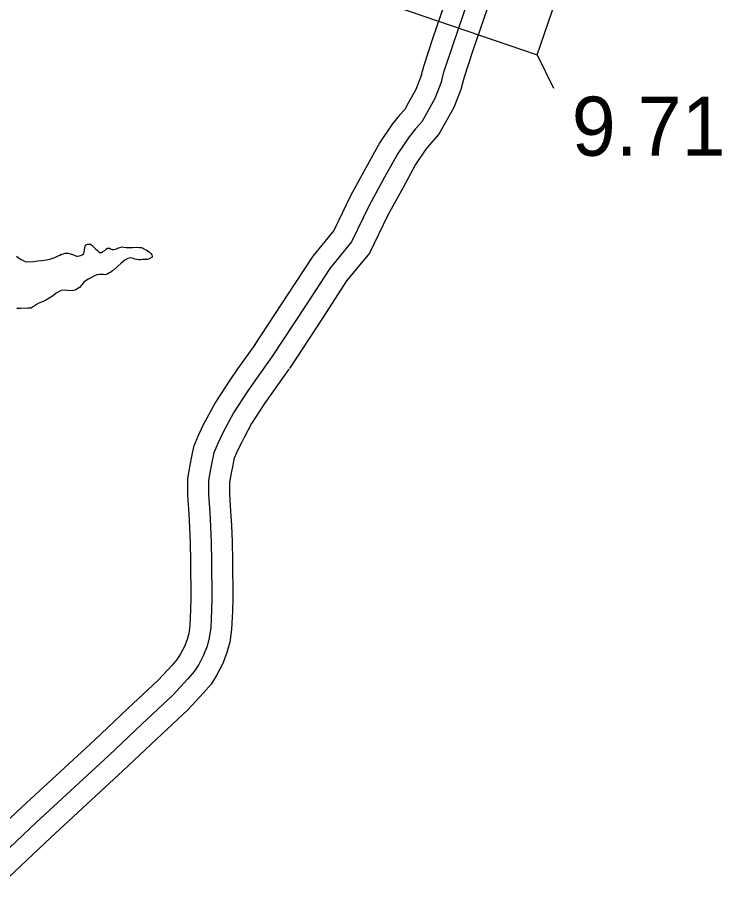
# Model space of a CAD drawing. Extents: x 31699 to 244310, y -8841 to 11474.
# Drawn here: x 102088.5 to 102424.1, y 3623.1 to 4035.5 of the extents above; entities that cross this region are included whole.
import ezdxf

# ---------------------------------------------------------------- set-up
doc = ezdxf.new("R2010")
doc.units = 0
for name, color, linetype in [('B_Logo', 7, 'Continuous'), ('R_Draft', 7, 'Continuous'), ('R_XS_EARTHWORK_STAGE1', 7, 'Continuous'), ('R_XS_EARTHWORK_STAGE2', 7, 'Continuous'), ('S_WALL', 7, 'Continuous')]:
    doc.layers.add(name, color=color, linetype=linetype)

msp = doc.modelspace()

# ---------------------------------------------------------------- linework, layer by layer
at = {"layer": 'B_Logo'}
for points in [[(102290.63, 4004.94), (102291.91, 4009.89), (102296.1, 4022.62), (102308.24, 4058.07), (102310.29, 4065.04), (102310.8, 4067.11), (102311.57, 4069.99), (102311.76, 4070.86), (102312.14, 4073.27), (102312.3, 4083.02), (102313.14, 4085.23), (102313.67, 4085.84), (102314.79, 4086.92), (102316.51, 4087.47), (102322.91, 4087.01), (102338.55, 4087.04), (102344.47, 4087.04), (102348.47, 4086.68), (102349.67, 4086.83), (102351.92, 4087.25), (102353.38, 4088.07), (102354.83, 4089.35), (102357.05, 4093.38), (102359, 4097.48)], [(102290.63, 4004.94), (102287.39, 3996.82), (102283.54, 3989.71), (102281.25, 3985.68), (102278.22, 3982.31), (102275.2, 3978.6), (102269.76, 3970.6), (102263.36, 3958.98), (102256.11, 3945.81), (102247.78, 3928.5), (102237.33, 3915.77), (102225.8, 3898.08), (102209.77, 3873.65)], [(102209.77, 3873.65), (102201.64, 3862.2), (102197.97, 3857.02), (102191.48, 3847.06), (102187.63, 3839.93), (102186.26, 3837.18), (102183.98, 3832.48), (102182.1, 3827.91), (102181.34, 3824.16), (102180.52, 3820.21), (102179.58, 3814.86), (102179.53, 3808.04), (102180.15, 3799.5), (102180.56, 3792.82), (102180.85, 3785.28), (102181.01, 3776.46), (102181.21, 3758.63), (102181.07, 3752.95), (102180.63, 3744.73), (102179.96, 3739.78), (102178.87, 3735.89), (102177.25, 3731.59), (102174.97, 3727.16), (102172.74, 3723.73), (102169.78, 3720.22), (102162.61, 3712.52), (102148.03, 3698.86), (102132.01, 3683.78), (102097.66, 3651.92), (102074.84, 3630.55)]]:
    msp.add_lwpolyline(points, dxfattribs=at)
at = {"layer": 'R_Draft'}
for points in [[(102088.15, 3921.63), (102088.96, 3921.05), (102090.32, 3920.08), (102092.14, 3919.18), (102093.07, 3919), (102096.13, 3919.14), (102098.19, 3919.38), (102099.99, 3919.56), (102102.38, 3919.94), (102104.5, 3920.46), (102106.35, 3921.04), (102107.66, 3921.73), (102108.72, 3922.22), (102109.51, 3922.58), (102110.44, 3922.86), (102111.23, 3923.15), (102112.7, 3923.11), (102114.3, 3922.68), (102115.24, 3922.3), (102116.72, 3921.67), (102116.92, 3921.67), (102117.19, 3921.68), (102118.12, 3921.9), (102119.37, 3922.33), (102119.96, 3922.81), (102120.28, 3923.48), (102120.52, 3924.76), (102120.63, 3925.83), (102120.88, 3926.5), (102121.33, 3927.12), (102121.86, 3927.39), (102123.32, 3927.36)], [(102123.32, 3927.36), (102124.07, 3926.78), (102124.61, 3926.25), (102125.7, 3925.21), (102126.52, 3924.56), (102127.27, 3923.77), (102127.81, 3923.45), (102128.07, 3923.39), (102128.61, 3923.47), (102129.13, 3923.81), (102130.12, 3924.37), (102130.84, 3924.99), (102131.43, 3925.47), (102131.96, 3925.55), (102132.43, 3925.42), (102133.23, 3925.04), (102133.64, 3924.85), (102134.37, 3924.87), (102135.36, 3925.02), (102136.35, 3925.45), (102137.28, 3925.87), (102138.4, 3926.16), (102139.07, 3926.04), (102140.34, 3925.87), (102141.54, 3925.76), (102143.41, 3925.8), (102145.14, 3925.91), (102146.74, 3925.88), (102147.67, 3925.76), (102149.08, 3925.06), (102149.96, 3924.48), (102151.25, 3923.71), (102152.13, 3922.99), (102152.54, 3922.27), (102152.69, 3921.73), (102152.7, 3921.13), (102151.65, 3920.51), (102150.53, 3920.15), (102149.4, 3920.06), (102148.07, 3920.03), (102147.27, 3920.01), (102146.4, 3919.99), (102145.6, 3920.11), (102144.46, 3920.21), (102143.86, 3920.54), (102143.05, 3920.78), (102142.32, 3920.83), (102141.19, 3920.61), (102139.68, 3919.77), (102137.65, 3918.06), (102136.21, 3916.82), (102135.04, 3915.66), (102134.52, 3915.25), (102133.86, 3914.7), (102133.08, 3914.08), (102132.03, 3913.52), (102131.23, 3913.17), (102130.24, 3912.82), (102129.51, 3912.87), (102128.64, 3912.91), (102127.58, 3912.89), (102126.45, 3912.73), (102125.19, 3912.24), (102124.14, 3911.74), (102122.23, 3910.77), (102120.2, 3909.25), (102119.23, 3908.09), (102118.06, 3906.73), (102116.02, 3905.42), (102115.43, 3905.27), (102113.9, 3905.24), (102111.03, 3905.44), (102109.37, 3905.27), (102107.06, 3904.08), (102105.23, 3902.7), (102102.14, 3900.76), (102100.49, 3899.99), (102098.71, 3899.22), (102097.66, 3898.66), (102096.93, 3898.24), (102095.89, 3897.49), (102095.36, 3897.21), (102095.03, 3896.93), (102094.5, 3896.85), (102093.44, 3896.83), (102090.11, 3896.82), (102089.77, 3896.81), (102088.24, 3896.71)]]:
    msp.add_lwpolyline(points, dxfattribs=at)
at = {"layer": 'R_XS_EARTHWORK_STAGE1'}
msp.add_line((102336.24, 4017.61), (102343.98, 4001.81), dxfattribs=at)
msp.add_lwpolyline([(102344.79, 4042.59), (102269.87, 4068.25), (102261.31, 4043.27), (102336.24, 4017.61)], close=True, dxfattribs=at)
at = {"layer": 'R_XS_EARTHWORK_STAGE2'}
for points in [[(102281.12, 4008.1), (102282.31, 4012.71), (102286.62, 4025.81), (102298.71, 4061.11), (102300.64, 4067.65), (102301.12, 4069.6), (102301.85, 4072.35), (102301.93, 4072.7), (102302.15, 4074.12), (102302.33, 4084.94), (102304.43, 4090.44), (102306.41, 4092.73), (102309.52, 4095.73), (102315.31, 4097.58), (102323.26, 4097.01), (102338.54, 4097.04), (102344.92, 4097.04), (102347.52, 4096.81), (102348.15, 4097.95), (102349.8, 4101.4)], [(102300.17, 4001.89), (102301.51, 4007.08), (102305.58, 4019.44), (102317.77, 4055.04), (102319.95, 4062.43), (102320.49, 4064.63), (102321.29, 4067.63), (102321.6, 4069.02), (102322.12, 4072.41), (102322.2, 4077), (102338.56, 4077.04), (102344.02, 4077.04), (102348.63, 4076.63), (102351.2, 4076.94), (102355.39, 4077.73), (102359.21, 4079.87), (102362.75, 4083.01), (102365.95, 4088.81), (102368.29, 4093.71)], [(102281.12, 4008.08), (102278.32, 4001.07), (102274.79, 3994.55), (102273.09, 3991.55), (102270.62, 3988.81), (102267.18, 3984.58), (102261.23, 3975.83), (102254.6, 3963.8), (102247.22, 3950.4), (102239.29, 3933.92), (102229.25, 3921.69), (102217.43, 3903.56), (102201.41, 3879.14)], [(102300.15, 4001.82), (102296.46, 3992.58), (102292.28, 3984.86), (102289.41, 3979.8), (102285.82, 3975.8), (102283.23, 3972.62), (102278.29, 3965.36), (102272.12, 3954.15), (102265, 3941.23), (102256.27, 3923.08), (102245.41, 3909.85), (102234.17, 3892.61), (102218.13, 3868.17)], [(102201.62, 3879.45), (102193.48, 3867.99), (102189.69, 3862.64), (102182.88, 3852.17), (102178.75, 3844.54), (102177.28, 3841.58), (102174.85, 3836.57), (102172.49, 3830.83), (102171.55, 3826.17), (102170.7, 3822.09), (102169.59, 3815.77), (102169.52, 3807.72), (102170.18, 3798.83), (102170.57, 3792.33), (102170.85, 3785), (102171.01, 3776.31), (102171.21, 3758.69), (102171.08, 3753.34), (102170.67, 3745.67), (102170.14, 3741.81), (102169.36, 3739.01), (102168.09, 3735.66), (102166.31, 3732.18), (102164.69, 3729.7), (102162.3, 3726.86), (102155.52, 3719.59), (102141.19, 3706.15), (102125.19, 3691.09), (102090.84, 3659.24), (102068.13, 3637.96)], [(102217.93, 3867.86), (102209.8, 3856.42), (102206.24, 3851.4), (102200.08, 3841.94), (102196.51, 3835.33), (102195.24, 3832.77), (102193.11, 3828.39), (102191.71, 3824.99), (102191.14, 3822.15), (102190.34, 3818.33), (102189.58, 3813.94), (102189.53, 3808.37), (102190.13, 3800.17), (102190.55, 3793.32), (102190.84, 3785.56), (102191.01, 3776.61), (102191.21, 3758.56), (102191.07, 3752.56), (102190.6, 3743.78), (102189.77, 3737.74), (102188.38, 3732.77), (102186.4, 3727.53), (102183.63, 3722.14), (102180.79, 3717.76), (102177.27, 3713.58), (102169.69, 3705.46), (102154.88, 3691.57), (102138.84, 3676.47), (102104.48, 3644.61), (102081.56, 3623.14)]]:
    msp.add_lwpolyline(points, dxfattribs=at)

# ---------------------------------------------------------------- texts
at = {"layer": 'S_WALL'}
msp.add_text('9.71', height=28.16, dxfattribs=at).set_placement((102352.69, 3969.53))

doc.saveas('drawing.dxf')
